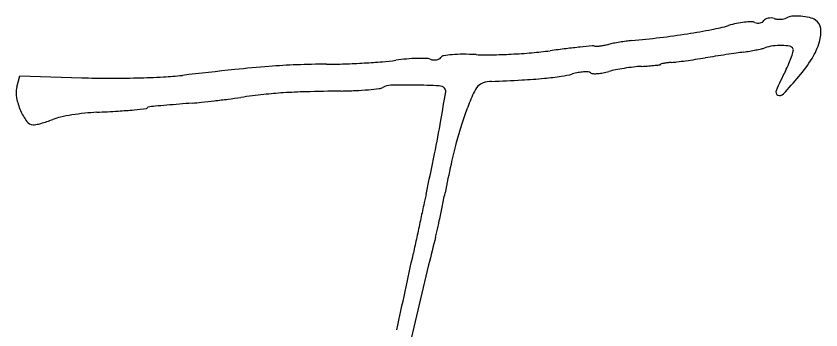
# Model space of a CAD drawing. Extents: x 44.2 to 78.2, y 4.5 to 26.5.
# Drawn here: x 69.6742 to 70.049, y 7.754 to 7.9001 of the extents above; entities that cross this region are included whole.
import ezdxf

# ---------------------------------------------------------------- set-up
doc = ezdxf.new("R2010")
doc.units = 0
doc.layers.add('SH_Text', color=7, linetype='Continuous')

msp = doc.modelspace()

# ---------------------------------------------------------------- linework, layer by layer
at = {"layer": 'SH_Text'}
msp.add_lwpolyline([(69.67458428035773, 7.86699476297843), (69.67592911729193, 7.872312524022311), (69.70490268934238, 7.87139409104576)], dxfattribs=at)
for centre, radius, start, end in [((70.0360462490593, 7.893696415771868), 0.006372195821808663, 94.59297639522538, 119.90187402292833), ((70.0376682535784, 7.8735056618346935), 0.026627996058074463, 85.84446586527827, 94.59294660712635), ((70.03764844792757, 7.873233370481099), 0.026901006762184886, 77.01973195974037, 85.84441855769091), ((70.02079111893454, 7.843933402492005), 0.053878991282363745, 101.80561985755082, 105.9875183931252), ((70.01869431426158, 7.853965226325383), 0.043630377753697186, 96.90686292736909, 101.80559344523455), ((70.01794349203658, 7.860163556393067), 0.03738673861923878, 92.11719226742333, 96.90688035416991), ((70.01670868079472, 7.89356503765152), 0.003962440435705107, 67.19077656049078, 92.11721490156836), ((70.01991533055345, 7.901189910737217), 0.004309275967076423, 247.19072987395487, 263.71684006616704), ((70.01989465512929, 7.901002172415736), 0.004120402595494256, 263.71690600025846, 280.807882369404), ((70.0200154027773, 7.900369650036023), 0.003476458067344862, 280.8079250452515, 299.49752094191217), ((70.02067823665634, 7.899197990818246), 0.002130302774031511, 299.49733579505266, 326.46686831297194), ((70.0241926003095, 7.896868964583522), 0.002085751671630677, 117.74555025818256, 146.46695859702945), ((70.02532515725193, 7.894715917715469), 0.004518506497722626, 101.63031103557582, 117.7455241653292), ((70.02555363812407, 7.893605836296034), 0.00565185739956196, 87.20445761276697, 101.63032897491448), ((70.0255332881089, 7.893188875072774), 0.006069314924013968, 73.52940782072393, 87.20455448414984), ((70.02971203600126, 7.907322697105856), 0.008669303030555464, 253.5293522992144, 263.55612862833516), ((70.02993344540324, 7.909283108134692), 0.010642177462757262, 263.5561608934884, 272.1540550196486), ((70.02997992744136, 7.908047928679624), 0.009406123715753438, 272.1539141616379, 281.1438211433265), ((70.03111928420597, 7.902264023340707), 0.0035110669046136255, 281.14374071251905, 299.90186130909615), ((70.0417474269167, 7.891015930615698), 0.00865214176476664, 56.46687083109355, 77.0197416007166), ((70.04355234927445, 7.893739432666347), 0.0053848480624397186, 6.148271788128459, 56.466960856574), ((69.9318147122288, 8.245221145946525), 0.3575477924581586, 278.86374488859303, 280.70175408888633), ((69.98219034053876, 7.978660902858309), 0.08626921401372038, 280.7016917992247, 285.98755050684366), ((70.03335244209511, 7.892640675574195), 0.015643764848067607, 343.39647463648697, 6.148304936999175), ((69.96727855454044, 7.821344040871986), 0.06766284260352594, 95.37060985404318, 97.61240761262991), ((69.91994538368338, 8.324832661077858), 0.43804578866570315, 275.3706157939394, 277.09060280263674), ((69.92209748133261, 8.307531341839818), 0.42061113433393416, 277.09060469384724, 278.8637590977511), ((70.0144711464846, 7.188047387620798), 0.7019445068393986, 96.88125112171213, 97.49775222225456), ((69.97934375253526, 7.479119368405), 0.4087605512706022, 95.95689766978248, 96.88118817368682), ((70.02217253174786, 7.0686518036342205), 0.8214564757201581, 95.56401379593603, 95.95683327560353), ((69.94283742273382, 7.88304033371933), 0.0032127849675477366, 75.81800414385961, 95.56400319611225), ((69.94429173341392, 7.888795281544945), 0.0027230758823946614, 255.81781995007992, 274.06340446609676), ((69.9423551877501, 7.916054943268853), 0.03005143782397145, 274.0634968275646, 277.2001303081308), ((69.94193311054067, 7.91939622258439), 0.03341927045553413, 277.20007545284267, 280.5477443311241), ((69.94058465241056, 7.9266379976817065), 0.04078552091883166, 280.54778804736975, 283.43098874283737), ((69.9611399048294, 7.840562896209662), 0.04770991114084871, 100.57674005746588, 103.43106820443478), ((69.97334480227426, 7.775199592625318), 0.11420292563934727, 99.08979618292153, 100.57671538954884), ((69.97395614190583, 7.771379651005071), 0.11807147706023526, 97.61236022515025, 99.08988331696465), ((70.00025676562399, 7.97717283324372), 0.09463727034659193, 281.2595690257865, 282.83380310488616), ((70.01752294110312, 7.901382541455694), 0.016905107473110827, 282.8337538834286, 288.46708605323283), ((70.02948818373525, 7.865553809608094), 0.020868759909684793, 97.63410830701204, 108.46708229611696), ((70.03019521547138, 7.8602784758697), 0.02619126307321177, 88.49765659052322, 97.63401150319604), ((70.03027892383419, 7.863471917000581), 0.02299672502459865, 79.5316635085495, 88.49754317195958), ((70.03405187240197, 7.883891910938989), 0.002231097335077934, 29.901928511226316, 79.53160262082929), ((70.03470858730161, 7.884269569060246), 0.0014735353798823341, 345.59772925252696, 29.9018984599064), ((70.01783813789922, 7.8972667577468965), 0.03183309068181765, 328.0798157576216, 343.3964267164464), ((69.87365473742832, 7.879806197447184), 0.0019066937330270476, 99.01373130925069, 146.46689580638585), ((69.88140606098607, 7.830941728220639), 0.051382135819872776, 94.64299329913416, 99.01367297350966), ((69.88219144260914, 7.821270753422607), 0.06108494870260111, 89.86450149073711, 94.64296449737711), ((69.88202348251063, 7.7502638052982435), 0.13209209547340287, 87.18018685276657, 89.86448596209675), ((69.89365545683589, 7.986425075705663), 0.10435546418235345, 267.1802423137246, 271.10507784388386), ((69.89029104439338, 8.160846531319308), 0.27880936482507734, 271.10505433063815, 272.9898138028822), ((69.88948520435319, 8.176281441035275), 0.2942652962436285, 272.9897520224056, 274.85594890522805), ((69.89873249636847, 8.067434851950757), 0.18502660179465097, 274.8559049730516, 277.49781093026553), ((70.20525400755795, 6.5468034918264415), 1.3503255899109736, 98.75023946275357, 98.9510038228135), ((70.27802794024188, 6.073993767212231), 1.828703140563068, 98.59025520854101, 98.75022499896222), ((70.25543248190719, 6.223576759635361), 1.6774231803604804, 98.4287088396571, 98.59028291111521), ((70.08064542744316, 7.403141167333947), 0.4849791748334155, 98.0216604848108, 98.42868927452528), ((69.99892486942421, 7.983022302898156), 0.10063194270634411, 278.0216689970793, 279.6754256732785), ((69.99792638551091, 7.988878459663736), 0.10657261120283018, 279.675456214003, 281.25954469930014), ((69.99707105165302, 7.894118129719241), 0.040384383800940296, 336.48727005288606, 341.3889785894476), ((69.99936318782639, 7.893346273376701), 0.037965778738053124, 341.3889448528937, 345.59764882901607), ((69.81685747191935, 7.555647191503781), 0.3220098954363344, 92.12471397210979, 94.42953088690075), ((69.82064679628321, 7.453503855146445), 0.4242234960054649, 90.25023732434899, 92.1246842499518), ((69.81753208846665, 8.166704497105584), 0.28898394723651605, 270.2501994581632, 271.92756074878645), ((69.8140197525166, 8.271075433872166), 0.3934139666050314, 271.92752206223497, 273.25860264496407), ((69.81587369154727, 8.238520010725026), 0.3608057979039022, 273.25853854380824, 274.6049738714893), ((69.8363070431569, 7.9848326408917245), 0.10629685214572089, 274.6049819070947, 277.95013030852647), ((69.86498656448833, 7.779470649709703), 0.10105806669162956, 95.06534189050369, 97.95014661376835), ((69.8634092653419, 7.797265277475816), 0.08319367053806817, 91.72751205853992, 95.06532815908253), ((69.8631535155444, 7.8057450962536), 0.07470999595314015, 88.59362887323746, 91.7275126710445), ((69.864818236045, 7.873552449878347), 0.006882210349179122, 70.57556790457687, 88.5936285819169), ((69.86920307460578, 7.885986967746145), 0.006302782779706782, 250.57562970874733, 264.31540345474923), ((69.86913234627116, 7.8852763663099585), 0.005588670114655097, 264.31534039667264, 279.35174684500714), ((69.86933104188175, 7.884069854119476), 0.004365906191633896, 279.35171303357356, 296.38639436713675), ((69.87036452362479, 7.881986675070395), 0.0020404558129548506, 296.38641486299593, 326.46694874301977), ((69.94500820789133, 8.12501355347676), 0.24924032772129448, 276.1647036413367, 276.72757624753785), ((69.974183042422, 7.877687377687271), 0.00019935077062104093, 276.7276832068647, 358.18456670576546), ((69.97458578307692, 7.87767461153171), 0.0002035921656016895, 101.65643705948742, 178.1843052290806), ((69.98353671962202, 7.834286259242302), 0.044505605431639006, 99.95529118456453, 101.65648622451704), ((69.98090256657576, 7.849294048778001), 0.02926839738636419, 96.79469809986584, 99.95539126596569), ((69.98410440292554, 7.822421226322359), 0.056331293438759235, 94.85834399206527, 96.79466608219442), ((69.97357439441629, 7.94630726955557), 0.06800145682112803, 274.8583052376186, 277.0677912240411), ((69.9347586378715, 8.259374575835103), 0.3834658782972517, 277.0677720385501, 277.6819813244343), ((69.92849933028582, 8.305781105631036), 0.43029263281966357, 277.68194951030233, 278.30165915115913), ((69.93226834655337, 8.279954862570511), 0.40419281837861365, 278.3015734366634, 278.95107665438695), ((69.9755809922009, 7.903468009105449), 0.06382031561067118, 333.00826088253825, 336.48722255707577), ((69.98364897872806, 7.918564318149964), 0.07211316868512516, 319.7678029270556, 328.0798367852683), ((70.08898957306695, 4.941828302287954), 2.9500440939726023, 96.08777595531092, 96.56585124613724), ((69.83448456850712, 7.328102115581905), 0.5502367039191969, 94.42958060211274, 96.08769153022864), ((69.94071899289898, 7.847664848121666), 0.02658642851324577, 100.35474755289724, 106.12504641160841), ((69.93980299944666, 7.85267813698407), 0.021490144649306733, 93.58625385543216, 100.35481294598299), ((69.93954109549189, 7.85685695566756), 0.017303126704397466, 86.56833518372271, 93.58624895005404), ((69.9404329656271, 7.871730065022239), 0.0024033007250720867, 56.466973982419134, 86.56823131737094), ((69.94307598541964, 7.8757182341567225), 0.002381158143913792, 236.46695327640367, 266.87067147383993), ((69.94360503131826, 7.894853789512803), 0.021548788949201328, 273.90389707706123, 280.6875690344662), ((69.94263237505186, 7.900007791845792), 0.026793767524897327, 280.6874755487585, 286.4488419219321), ((69.96041533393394, 7.839776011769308), 0.036008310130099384, 101.36521120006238, 106.44880477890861), ((69.97269167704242, 7.77869985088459), 0.09830603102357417, 98.96266744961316, 101.36510607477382), ((69.97362687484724, 7.7727702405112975), 0.1043089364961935, 96.58681111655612, 98.9626673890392), ((69.96937132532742, 7.809624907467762), 0.06720939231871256, 93.28435297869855, 96.58688228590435), ((69.95523526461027, 8.055954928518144), 0.17952590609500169, 273.28443404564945, 274.36983717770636), ((69.96192996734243, 7.968345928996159), 0.09166148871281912, 274.36986850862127, 276.1647939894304), ((70.20234266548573, 7.787968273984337), 0.1906615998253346, 153.0082418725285, 156.04199078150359), ((69.71764884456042, 8.273488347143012), 0.4022962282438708, 268.18436493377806, 269.95018591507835), ((69.71776113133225, 8.4026776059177), 0.53148553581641, 269.9501894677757, 271.3832528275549), ((69.71889441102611, 8.355745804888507), 0.4845400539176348, 271.38325080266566, 272.83281469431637), ((69.73612320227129, 8.007565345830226), 0.1359335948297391, 272.8328013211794, 276.56586413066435), ((69.8581177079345, 8.792155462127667), 0.923213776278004, 272.3246280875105, 273.20491611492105), ((69.89361201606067, 8.15827170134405), 0.2883370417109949, 273.2048873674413, 275.30002106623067), ((69.9048415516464, 8.0372202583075), 0.1667658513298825, 275.30005943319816, 278.007731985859), ((69.92277784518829, 7.909721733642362), 0.03801188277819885, 278.0077341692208, 286.1249836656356), ((69.94389211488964, 7.890646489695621), 0.017331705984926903, 266.87073763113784, 273.9039922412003), ((69.8548452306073, 8.027536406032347), 0.2408298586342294, 317.20214108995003, 319.7677389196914), ((69.68531232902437, 7.864281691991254), 0.01106579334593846, 165.8077434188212, 191.2436433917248), ((69.82335155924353, 8.038389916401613), 0.17317556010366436, 274.9487387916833, 276.61303733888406), ((69.84278212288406, 7.870790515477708), 0.004453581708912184, 276.6129933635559, 299.90184506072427), ((69.84885343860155, 7.860232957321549), 0.0077252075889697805, 91.0996625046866, 119.90183296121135), ((69.85510267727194, 7.534660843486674), 0.33335729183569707, 89.18325270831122, 91.0996372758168), ((69.8535345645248, 7.424607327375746), 0.4434219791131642, 87.71270800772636, 89.18335589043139), ((69.87108505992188, 7.864006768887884), 0.0036721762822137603, 43.18439429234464, 87.71277675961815), ((69.87228883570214, 7.865136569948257), 0.0020212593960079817, 350.60670588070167, 43.18445201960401), ((69.89875219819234, 7.859118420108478), 0.012599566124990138, 138.46639382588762, 156.22614108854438), ((69.89336698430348, 7.863888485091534), 0.005405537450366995, 107.01870901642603, 138.46636411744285), ((69.89617250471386, 7.85472276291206), 0.014991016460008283, 92.32465092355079, 107.01872701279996), ((69.71315154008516, 8.33116563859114), 0.4734906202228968, 277.2568285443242, 277.98356577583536), ((69.83210062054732, 7.483033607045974), 0.38294199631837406, 96.36945023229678, 97.9835602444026), ((69.81085701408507, 7.67334106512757), 0.1914525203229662, 93.65812727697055, 96.36946624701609), ((69.81703114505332, 7.576765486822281), 0.2882252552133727, 91.56431685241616, 93.65807556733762), ((69.8524769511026, 6.2787238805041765), 1.5867507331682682, 90.97200947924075, 91.56421733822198), ((69.82170234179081, 8.09259864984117), 0.22738508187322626, 270.97193295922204, 272.65983610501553), ((69.82522723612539, 8.016726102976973), 0.1514306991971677, 272.6597837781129, 274.9487886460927), ((68.40168043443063, 8.10841754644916), 1.4926166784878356, 350.09287183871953, 350.6066995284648), ((70.04922743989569, 7.79283306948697), 0.17702750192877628, 156.2261843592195, 158.80071920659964), ((70.02952080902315, 7.86476180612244), 0.0015461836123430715, 156.04195795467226, 248.0897610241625), ((70.02982423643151, 7.865516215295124), 0.0023593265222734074, 248.0897553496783, 317.20214309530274), ((69.70349173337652, 7.867895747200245), 0.029600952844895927, 191.24372596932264, 203.44832384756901), ((69.76894585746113, 7.563311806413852), 0.29634062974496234, 94.75788932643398, 95.79470667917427), ((70.19874791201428, 2.399351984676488), 5.478156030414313, 94.63383993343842, 94.75782798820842), ((69.74229186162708, 8.03095782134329), 0.17191798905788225, 274.6338342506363, 276.09600270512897), ((69.69785060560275, 8.447076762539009), 0.5904033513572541, 276.09603476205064, 276.67953371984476), ((69.69165572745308, 8.499975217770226), 0.6436633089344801, 276.6795242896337, 277.2568353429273), ((69.70126412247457, 7.866929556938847), 0.02717283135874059, 203.44835187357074, 215.77018438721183), ((69.71877866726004, 7.739556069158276), 0.116017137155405, 96.22738007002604, 99.18230344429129), ((69.71686578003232, 7.757084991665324), 0.09838414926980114, 92.88351327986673, 96.22728687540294), ((69.67100937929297, 8.667520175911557), 0.8132051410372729, 272.8833998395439, 273.58148945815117), ((69.70574645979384, 8.112535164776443), 0.25713407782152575, 273.5814031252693, 275.22782632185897), ((69.67740118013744, 8.422337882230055), 0.568230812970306, 275.2277572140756, 275.81813162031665), ((69.73495473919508, 7.857511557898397), 0.0004798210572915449, 275.81809951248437, 358.18430322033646), ((69.7357296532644, 7.857486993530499), 0.0002954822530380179, 96.46381303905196, 178.18445732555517), ((69.76798359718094, 7.5727940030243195), 0.28680973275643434, 95.79471086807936, 96.46369448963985), ((69.99632948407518, 7.813350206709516), 0.12028997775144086, 158.80077971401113, 162.53475901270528), ((69.68230837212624, 7.853273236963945), 0.003810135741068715, 215.77029154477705, 268.1843600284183), ((69.67021578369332, 7.906273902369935), 0.05822016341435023, 285.55902579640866, 288.3769194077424), ((69.66685371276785, 7.916394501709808), 0.06888459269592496, 288.3768586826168, 290.8608772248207), ((69.70015597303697, 7.82900556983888), 0.024634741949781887, 102.17584612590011, 110.86093493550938), ((69.71675585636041, 7.752070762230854), 0.10334001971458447, 99.18239132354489, 102.17581097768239), ((69.2802596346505, 7.954968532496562), 0.6007377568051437, 348.573845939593, 350.09284940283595), ((69.6823481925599, 7.854529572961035), 0.005067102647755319, 268.1844142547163, 282.9122698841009), ((69.67174272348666, 7.900790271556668), 0.05252790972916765, 282.9121931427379, 285.55891130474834), ((70.04708770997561, 7.797380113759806), 0.17350126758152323, 162.5347799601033, 165.37238031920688), ((70.13689156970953, 7.773941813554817), 0.2663133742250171, 165.37239833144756, 167.61190447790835), ((68.60936033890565, 8.090566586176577), 1.2852030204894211, 347.7136253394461, 348.57374554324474), ((70.61847531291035, 7.668164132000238), 0.7593770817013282, 167.6119398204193, 168.63683989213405), ((68.5764535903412, 8.078541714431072), 1.3234725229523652, 348.3427999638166, 348.63684174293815), ((72.63273675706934, 7.214330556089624), 2.832484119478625, 167.71361891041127, 167.81606375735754), ((81.28861048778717, 5.345399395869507), 11.687824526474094, 167.8160392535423, 167.85179181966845), ((68.86612686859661, 8.0187775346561), 1.0276983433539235, 347.9874114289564, 348.34287416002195), ((82.52212571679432, 5.079861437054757), 12.949597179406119, 167.85175097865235, 167.887274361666), ((68.87319490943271, 8.017271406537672), 1.0204716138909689, 347.6861536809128, 347.98752930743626), ((69.81330450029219, 7.8120563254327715), 0.05822462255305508, 345.25877347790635, 347.6861902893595), ((80.21786725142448, 5.574389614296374), 10.592869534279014, 167.88728828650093, 167.92854124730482), ((70.46054768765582, 7.641756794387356), 0.6110478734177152, 165.25871942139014, 166.5111926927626), ((64.2135024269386, 8.997080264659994), 5.773391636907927, 347.5660705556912, 347.9286379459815), ((73.70534932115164, 6.8634170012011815), 3.9478952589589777, 166.5111614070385, 166.8267463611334), ((74.65524200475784, 6.641094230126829), 4.923458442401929, 166.82680055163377, 167.07936024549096)]:
    msp.add_arc(centre, radius, start, end, dxfattribs=at)

doc.saveas('drawing.dxf')
